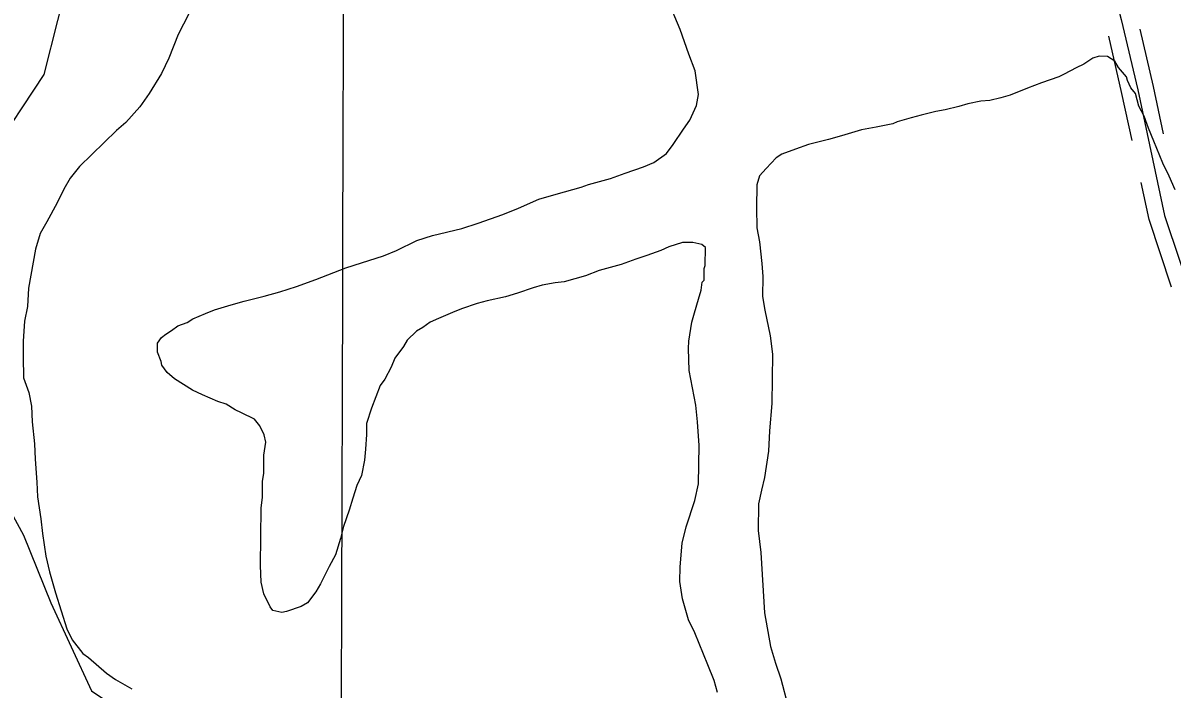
# Model space of a CAD drawing. Extents: x 3161514 to 3199414, y 831166 to 856601.
# Drawn here: x 3170653 to 3171725, y 841245 to 841866 of the extents above; entities that cross this region are included whole.
import ezdxf

# ---------------------------------------------------------------- set-up
doc = ezdxf.new("R2010")
doc.units = 0
for name, color, linetype in [('V-GRID-MAJR', 7, 'Continuous'), ('V-ROAD-CNTR', 7, 'Continuous'), ('V-SITE-VEGE', 7, 'Continuous'), ('V-TOPO-SHOR', 7, 'Continuous')]:
    doc.layers.add(name, color=color, linetype=linetype)

msp = doc.modelspace()

# ---------------------------------------------------------------- linework, layer by layer
at = {"layer": 'V-GRID-MAJR'}
msp.add_spline([(3170936, 836618.4), (3170954.6, 842678.9), (3170973.1, 848741.2), (3170991.6, 854803.7), (3170991.6, 854805.6)], degree=3, dxfattribs=at)
at = {"layer": 'V-ROAD-CNTR'}
for points in [[(3171553.8, 842598.3), (3171551.2, 842541.2), (3171573.5, 842473.8), (3171613.2, 842416.5), (3171625.7, 842355.4), (3171615.3, 842323.1), (3171601.6, 842286.3), (3171598.6, 842199.9), (3171613.5, 842120.5), (3171634.4, 842032.5), (3171659, 841939.8), (3171677.3, 841869.2), (3171692.6, 841803.4), (3171717.6, 841686.4), (3171746.1, 841601.1), (3171797.6, 841554.8), (3171864.3, 841439.9), (3171946.7, 841248.4), (3172018.2, 841104.8), (3172081.3, 840969.5), (3172152.4, 840825.5), (3172202, 840702.5)], [(3171716.7, 841762.4), (3171707.2, 841806.6), (3171694.8, 841860.2)], [(3171687.4, 841756.1), (3171677.9, 841800.1), (3171665.6, 841853.5)], [(3171724.1, 841619.6), (3171703.2, 841682.5), (3171695.7, 841717)]]:
    msp.add_lwpolyline(points, dxfattribs=at)
at = {"layer": 'V-SITE-VEGE'}
for p, q in [((3170813.1, 841883.9), (3170798.2, 841855.1)), ((3171266.1, 841859.8), (3171254.5, 841887.2)), ((3171274.3, 841836.6), (3171266.1, 841859.8)), ((3170798.2, 841855.1), (3170789.4, 841833.1)), ((3171280, 841821.2), (3171274.3, 841836.6)), ((3170789.4, 841833.1), (3170782.4, 841818.7)), ((3171642.3, 841827.3), (3171635.4, 841824)), ((3171650.9, 841833.1), (3171642.3, 841827.3)), ((3171656.8, 841834.8), (3171650.9, 841833.1)), ((3171664.5, 841834.7), (3171656.8, 841834.8)), ((3171671.3, 841830.3), (3171664.5, 841834.7)), ((3171674.6, 841824.3), (3171671.3, 841830.3)), ((3170782.4, 841818.7), (3170771, 841800.1)), ((3171283.1, 841799), (3171280, 841821.2)), ((3171619.1, 841815.7), (3171602.8, 841810)), ((3171624.2, 841818.2), (3171619.1, 841815.7)), ((3171635.4, 841824), (3171624.2, 841818.2)), ((3171682.1, 841815.7), (3171674.6, 841824.3)), ((3171683, 841812.3), (3171682.1, 841815.7)), ((3171590, 841805), (3171573.7, 841798.4)), ((3171602.8, 841810), (3171590, 841805)), ((3171686.3, 841805.4), (3171683, 841812.3)), ((3171690.5, 841800.2), (3171686.3, 841805.4)), ((3170771, 841800.1), (3170762.3, 841787.5)), ((3171281.3, 841788.8), (3171283.1, 841799)), ((3171546.3, 841792.8), (3171534.4, 841790.4)), ((3171554.9, 841793.6), (3171546.3, 841792.8)), ((3171565.1, 841796), (3171554.9, 841793.6)), ((3171573.7, 841798.4), (3171565.1, 841796)), ((3171693.7, 841788.2), (3171690.5, 841800.2)), ((3170762.3, 841787.5), (3170749.4, 841773.1)), ((3171275.1, 841775.3), (3171281.3, 841788.8)), ((3171504.5, 841783.2), (3171490.8, 841780)), ((3171513, 841784.8), (3171504.5, 841783.2)), ((3171525.8, 841788), (3171513, 841784.8)), ((3171534.4, 841790.4), (3171525.8, 841788)), ((3171698.7, 841778.8), (3171693.7, 841788.2)), ((3170749.4, 841773.1), (3170740.7, 841765.6)), ((3171269.1, 841766.8), (3171275.1, 841775.3)), ((3171464.3, 841771.8), (3171448.9, 841768.6)), ((3171468.5, 841773.5), (3171464.3, 841771.8)), ((3171481.4, 841777.5), (3171468.5, 841773.5)), ((3171490.8, 841780), (3171481.4, 841777.5)), ((3171702.8, 841767.7), (3171698.7, 841778.8)), ((3170740.7, 841765.6), (3170706.2, 841732)), ((3171259.5, 841752.5), (3171269.1, 841766.8)), ((3171416.4, 841760.5), (3171404.4, 841757.3)), ((3171435.2, 841766.2), (3171416.4, 841760.5)), ((3171448.9, 841768.6), (3171435.2, 841766.2)), ((3171707.7, 841755.7), (3171702.8, 841767.7)), ((3171253.4, 841744), (3171259.5, 841752.5)), ((3171385.6, 841752.4), (3171373.6, 841748.3)), ((3171404.4, 841757.3), (3171385.6, 841752.4)), ((3171716, 841735.1), (3171707.7, 841755.7)), ((3171241.4, 841735.7), (3171253.4, 841744)), ((3171355.6, 841740.1), (3171346.1, 841730)), ((3171360.8, 841743.4), (3171355.6, 841740.1)), ((3171373.6, 841748.3), (3171360.8, 841743.4)), ((3170706.2, 841732), (3170697.5, 841721)), ((3171214.8, 841725.8), (3171231.9, 841731.6)), ((3171231.9, 841731.6), (3171241.4, 841735.7)), ((3171346.1, 841730), (3171340, 841723.3)), ((3171721.8, 841723.1), (3171716, 841735.1)), ((3170697.5, 841721), (3170691.4, 841710.9)), ((3171180.6, 841715.2), (3171201.1, 841720.9)), ((3171201.1, 841720.9), (3171214.8, 841725.8)), ((3171340, 841723.3), (3171337.4, 841714.8)), ((3171727.6, 841710.2), (3171721.8, 841723.1)), ((3170691.4, 841710.9), (3170685.3, 841698.2)), ((3171150.6, 841706.3), (3171173.7, 841712.8)), ((3171173.7, 841712.8), (3171180.6, 841715.2)), ((3171337.4, 841714.8), (3171337.1, 841693.5)), ((3170685.3, 841698.2), (3170675.6, 841680.4)), ((3171115.5, 841693.1), (3171134.4, 841701.4)), ((3171134.4, 841701.4), (3171150.6, 841706.3)), ((3171077.8, 841679.1), (3171100.9, 841687.4)), ((3171100.9, 841687.4), (3171115.5, 841693.1)), ((3171337.1, 841693.5), (3171337.7, 841674.7)), ((3170675.6, 841680.4), (3170669.5, 841669.4)), ((3171062.4, 841674.2), (3171077.8, 841679.1)), ((3171337.7, 841674.7), (3171340, 841661.9)), ((3170669.5, 841669.4), (3170665.1, 841655)), ((3171020.5, 841662.9), (3171035.1, 841667.8)), ((3171035.1, 841667.8), (3171062.4, 841674.2)), ((3170665.1, 841655), (3170658.6, 841618.5)), ((3170989.6, 841648.8), (3171001.6, 841653.8)), ((3171001.6, 841653.8), (3171020.5, 841662.9)), ((3171247.9, 841653.8), (3171235, 841648.9)), ((3171255.6, 841657.1), (3171247.9, 841653.8)), ((3171268.4, 841661.2), (3171255.6, 841657.1)), ((3171277.8, 841661.1), (3171268.4, 841661.2)), ((3171286.3, 841659.2), (3171277.8, 841661.1)), ((3171289.7, 841656.6), (3171286.3, 841659.2)), ((3171289.5, 841639.6), (3171289.7, 841656.6)), ((3171340, 841661.9), (3171342.3, 841641.4)), ((3170954.5, 841637.4), (3170969.1, 841642.3)), ((3170969.1, 841642.3), (3170989.6, 841648.8)), ((3171224.8, 841645.6), (3171211.1, 841640.7)), ((3171235, 841648.9), (3171224.8, 841645.6)), ((3170926.3, 841626.7), (3170954.5, 841637.4)), ((3171190.5, 841635), (3171177.7, 841630.1)), ((3171211.1, 841640.7), (3171190.5, 841635)), ((3171288.4, 841626), (3171288.6, 841637)), ((3171288.6, 841637), (3171289.5, 841639.6)), ((3171342.3, 841641.4), (3171343, 841629.5)), ((3170908.3, 841620.1), (3170926.3, 841626.7)), ((3171137.5, 841621.2), (3171129, 841618.8)), ((3171149.5, 841623.6), (3171137.5, 841621.2)), ((3171158, 841624.4), (3171149.5, 841623.6)), ((3171177.7, 841630.1), (3171158, 841624.4)), ((3171285.7, 841616.6), (3171286.7, 841624.3)), ((3171286.7, 841624.3), (3171288.4, 841626)), ((3171343, 841629.5), (3171342.7, 841610.7)), ((3170658.6, 841618.5), (3170657.5, 841601.4)), ((3170859.5, 841606.3), (3170878.3, 841611.2)), ((3170878.3, 841611.2), (3170892.9, 841615.2)), ((3170892.9, 841615.2), (3170908.3, 841620.1)), ((3171103.3, 841610.6), (3171086.2, 841606.6)), ((3171114.4, 841613.9), (3171103.3, 841610.6)), ((3171129, 841618.8), (3171114.4, 841613.9)), ((3171283.1, 841608.2), (3171285.7, 841616.6)), ((3171342.7, 841610.7), (3171345.1, 841597.9)), ((3170657.5, 841601.4), (3170654.8, 841587.8)), ((3170832.1, 841598.2), (3170847.6, 841603.1)), ((3170847.6, 841603.1), (3170859.5, 841606.3)), ((3171076.8, 841604.2), (3171062.2, 841599.3)), ((3171086.2, 841606.6), (3171076.8, 841604.2)), ((3171279.5, 841595.4), (3171283.1, 841608.2)), ((3170806.4, 841586.6), (3170811.6, 841589.9)), ((3170811.6, 841589.9), (3170823.6, 841594.9)), ((3170823.6, 841594.9), (3170832.1, 841598.2)), ((3171040.8, 841590.2), (3171033.1, 841586.9)), ((3171053.7, 841596), (3171040.8, 841590.2)), ((3171062.2, 841599.3), (3171053.7, 841596)), ((3171276.8, 841586.9), (3171279.5, 841595.4)), ((3171345.1, 841597.9), (3171349.9, 841574)), ((3170654.8, 841587.8), (3170653.7, 841569.1)), ((3170786.7, 841575.8), (3170791.8, 841579.1)), ((3170791.8, 841579.1), (3170797.9, 841583.3)), ((3170797.9, 841583.3), (3170806.4, 841586.6)), ((3171020.2, 841578.5), (3171011.6, 841570.1)), ((3171026.2, 841581.9), (3171020.2, 841578.5)), ((3171033.1, 841586.9), (3171026.2, 841581.9)), ((3171274, 841569.1), (3171276.8, 841586.9)), ((3170653.7, 841569.1), (3170653.5, 841554.6)), ((3170778.8, 841558.9), (3170778.9, 841567.4)), ((3170778.9, 841567.4), (3170782.4, 841572.4)), ((3170782.4, 841572.4), (3170786.7, 841575.8)), ((3171011.6, 841570.1), (3171008.1, 841564.2)), ((3171273.9, 841562.3), (3171274, 841569.1)), ((3171349.9, 841574), (3171352.2, 841556.9)), ((3170782.1, 841550.3), (3170778.8, 841558.9)), ((3171008.1, 841564.2), (3171000.2, 841553.3)), ((3171274.5, 841541.8), (3171273.9, 841562.3)), ((3171352.2, 841556.9), (3171351.6, 841510.9)), ((3170653.5, 841554.6), (3170654, 841535)), ((3170782.9, 841546.9), (3170782.1, 841550.3)), ((3170787.9, 841540), (3170782.9, 841546.9)), ((3171000.2, 841553.3), (3170996.7, 841544.8)), ((3170794.6, 841533.9), (3170787.9, 841540)), ((3170996.7, 841544.8), (3170990.6, 841533.8)), ((3171280.8, 841509.3), (3171274.5, 841541.8)), ((3170654, 841535), (3170659, 841521.3)), ((3170811.5, 841523.5), (3170794.6, 841533.9)), ((3170986.3, 841527.9), (3170978.3, 841506.7)), ((3170990.6, 841533.8), (3170986.3, 841527.9)), ((3170659, 841521.3), (3170661.3, 841508.5)), ((3170820.8, 841519.1), (3170811.5, 841523.5)), ((3170835.2, 841512.9), (3170820.8, 841519.1)), ((3170661.3, 841508.5), (3170662, 841494)), ((3170842.9, 841510.3), (3170835.2, 841512.9)), ((3170851.3, 841505), (3170842.9, 841510.3)), ((3170857.2, 841502.4), (3170851.3, 841505)), ((3170978.3, 841506.7), (3170973.8, 841492.3)), ((3171282.3, 841494), (3171280.8, 841509.3)), ((3171351.6, 841510.9), (3171349.5, 841485.4)), ((3170662, 841494), (3170664.3, 841473.5)), ((3170869.1, 841496.3), (3170857.2, 841502.4)), ((3170874.1, 841490.2), (3170869.1, 841496.3)), ((3171283.7, 841471.8), (3171282.3, 841494)), ((3170878.3, 841481.7), (3170874.1, 841490.2)), ((3170879.9, 841474.8), (3170878.3, 841481.7)), ((3170973.7, 841482), (3170972.7, 841468.4)), ((3170973.8, 841492.3), (3170973.7, 841482)), ((3171349.5, 841485.4), (3171348.4, 841466.7)), ((3170664.3, 841473.5), (3170664.9, 841459)), ((3170878, 841462.9), (3170879.9, 841474.8)), ((3171283.2, 841436), (3171283.7, 841471.8)), ((3170877.8, 841445.9), (3170878, 841462.9)), ((3170972.7, 841468.4), (3170971.7, 841458.2)), ((3171348.4, 841466.7), (3171344.7, 841442)), ((3170664.9, 841459), (3170666.3, 841437.7)), ((3170971.7, 841458.2), (3170968.9, 841443.8)), ((3170876.8, 841438.2), (3170877.8, 841445.9)), ((3170968.9, 841443.8), (3170964.5, 841434.4)), ((3171344.7, 841442), (3171342, 841430.1)), ((3170666.3, 841437.7), (3170667, 841424.1)), ((3170876.6, 841423.7), (3170876.8, 841438.2)), ((3170964.5, 841434.4), (3170961, 841422.6)), ((3171279.6, 841420.7), (3171283.2, 841436)), ((3171342, 841430.1), (3171339.2, 841417.4)), ((3170667, 841424.1), (3170670.1, 841403.6)), ((3170875.6, 841413.5), (3170876.6, 841423.7)), ((3170961, 841422.6), (3170957.4, 841411.5)), ((3171271.6, 841396.1), (3171279.6, 841420.7)), ((3171339.2, 841417.4), (3171338.9, 841392.6)), ((3170874.9, 841359.9), (3170875.6, 841413.5)), ((3170957.4, 841411.5), (3170952.1, 841396.3)), ((3170670.1, 841403.6), (3170671.6, 841389.9)), ((3170952.1, 841396.3), (3170949.4, 841385.2)), ((3171268, 841380.8), (3171271.6, 841396.1)), ((3170671.6, 841389.9), (3170674.8, 841368.6)), ((3170949.4, 841385.2), (3170944.9, 841370)), ((3171338.9, 841392.6), (3171341.2, 841372.2)), ((3171266, 841358.7), (3171268, 841380.8)), ((3170674.8, 841368.6), (3170678, 841354)), ((3170944.9, 841370), (3170938.8, 841359)), ((3171341.2, 841372.2), (3171344.6, 841315.9)), ((3170678, 841354), (3170683.7, 841334.4)), ((3170875.5, 841344.5), (3170874.9, 841359.9)), ((3170938.8, 841359), (3170930.9, 841342.9)), ((3171265.8, 841345.1), (3171266, 841358.7)), ((3170877.9, 841333.4), (3170875.5, 841344.5)), ((3170930.9, 841342.9), (3170926.5, 841335.3)), ((3171268.1, 841328.9), (3171265.8, 841345.1)), ((3170683.7, 841334.4), (3170694.3, 841301)), ((3170883.7, 841321.4), (3170877.9, 841333.4)), ((3170926.5, 841335.3), (3170918.7, 841325.2)), ((3170886.2, 841317.9), (3170883.7, 841321.4)), ((3170912.7, 841321.8), (3170899, 841316.9)), ((3170918.7, 841325.2), (3170912.7, 841321.8)), ((3171273.8, 841309.2), (3171268.1, 841328.9)), ((3170894.7, 841316.1), (3170886.2, 841317.9)), ((3170899, 841316.9), (3170894.7, 841316.1)), ((3171344.6, 841315.9), (3171350.2, 841284.3)), ((3170694.3, 841301), (3170699.2, 841290.7)), ((3171279.6, 841297.2), (3171273.8, 841309.2)), ((3170699.2, 841290.7), (3170709.3, 841277.8)), ((3171292, 841267.2), (3171279.6, 841297.2)), ((3171350.2, 841284.3), (3171355.1, 841268.9)), ((3170709.3, 841277.8), (3170714.4, 841274.3)), ((3170714.4, 841274.3), (3170731.2, 841259.6)), ((3171355.1, 841268.9), (3171360, 841254.3)), ((3170731.2, 841259.6), (3170739.6, 841253.5)), ((3171297.8, 841252.6), (3171292, 841267.2)), ((3170739.6, 841253.5), (3170754.8, 841244.8)), ((3171301, 841241.5), (3171297.8, 841252.6)), ((3171360, 841254.3), (3171366.5, 841229.5))]:
    msp.add_line(p, q, dxfattribs=at)
at = {"layer": 'V-TOPO-SHOR'}
msp.add_lwpolyline([(3170868.8, 842607.2), (3170875.1, 842512.4), (3170856.2, 842417.7), (3170824.6, 842323), (3170774, 842196.6), (3170748.8, 842139.8), (3170729.8, 842051.4), (3170717.2, 841994.5), (3170698.3, 841918.8), (3170673, 841817.7), (3170622.5, 841741.9), (3170609.8, 841697.7), (3170597.2, 841603), (3170597.2, 841533.5), (3170616.1, 841457.7), (3170654, 841388.2), (3170679.3, 841325.1), (3170717.2, 841243), (3170793, 841192.4), (3170894, 841129.3), (3170925.6, 841097.7), (3170982.5, 841009.3), (3170995.1, 840984)], dxfattribs=at)

doc.saveas('drawing.dxf')
